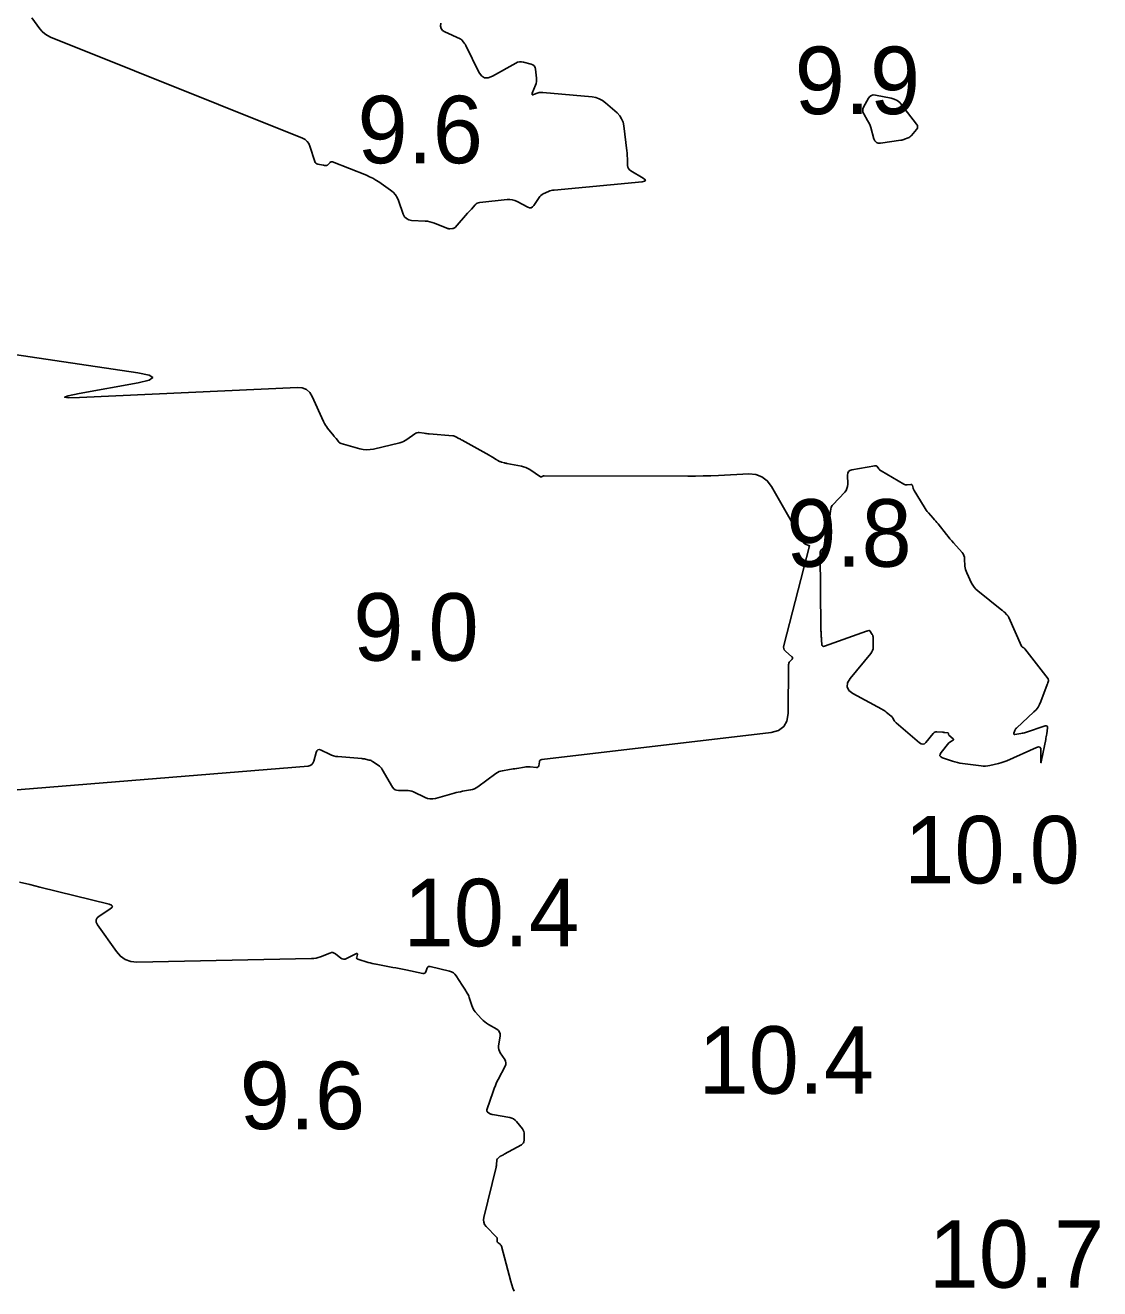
# Model space of a CAD drawing. Extents: x 1023796 to 1112670, y 656573 to 837340.
# Drawn here: x 1100785.3 to 1100864.9, y 689121.4 to 689215 of the extents above; entities that cross this region are included whole.
import ezdxf

# ---------------------------------------------------------------- set-up
doc = ezdxf.new("R2010")
doc.units = 0
doc.layers.add('V-CHAN-CONT-10FT', color=7, linetype='Continuous')
doc.layers.add('V-TOPO-SOUN', color=7, linetype='Continuous')

msp = doc.modelspace()

# ---------------------------------------------------------------- linework, layer by layer
at = {"layer": 'V-CHAN-CONT-10FT'}
for points in [[(1100816.09, 689215.119), (1100816.071, 689214.914), (1100816.116, 689214.739), (1100816.226, 689214.596), (1100816.4, 689214.485), (1100817.54, 689213.958), (1100817.588, 689213.933), (1100817.631, 689213.902), (1100817.67, 689213.866), (1100817.705, 689213.825), (1100817.836, 689213.651), (1100817.868, 689213.607), (1100817.898, 689213.561), (1100817.925, 689213.514), (1100817.95, 689213.466), (1100818.927, 689211.498), (1100819.117, 689211.222), (1100819.348, 689211.079), (1100819.619, 689211.069), (1100819.931, 689211.191), (1100821.66, 689212.175), (1100821.794, 689212.235), (1100821.931, 689212.267), (1100822.071, 689212.271), (1100822.216, 689212.246), (1100822.8, 689212.089), (1100822.93, 689212.036), (1100823.027, 689211.955), (1100823.092, 689211.847), (1100823.124, 689211.71), (1100823.191, 689211.063), (1100823.197, 689210.928), (1100823.187, 689210.795), (1100823.16, 689210.664), (1100823.118, 689210.536), (1100822.877, 689209.937), (1100822.859, 689209.869), (1100822.869, 689209.829), (1100822.909, 689209.817), (1100822.977, 689209.833), (1100823.309, 689209.955), (1100823.392, 689209.981), (1100823.477, 689209.997), (1100823.563, 689210.003), (1100823.651, 689210), (1100827.309, 689209.666), (1100827.585, 689209.62), (1100827.843, 689209.532), (1100828.084, 689209.404), (1100828.307, 689209.234), (1100829.162, 689208.474), (1100829.354, 689208.272), (1100829.5, 689208.046), (1100829.602, 689207.797), (1100829.659, 689207.525), (1100829.884, 689205.666), (1100829.899, 689205.533), (1100829.91, 689205.4), (1100829.918, 689205.266), (1100829.923, 689205.132), (1100829.937, 689204.595), (1100829.954, 689204.469), (1100829.999, 689204.36), (1100830.073, 689204.267), (1100830.174, 689204.19), (1100831.085, 689203.651), (1100831.224, 689203.549), (1100831.261, 689203.471), (1100831.194, 689203.416), (1100831.025, 689203.383), (1100824.489, 689202.764), (1100824.384, 689202.75), (1100824.281, 689202.727), (1100824.18, 689202.696), (1100824.081, 689202.656), (1100823.691, 689202.48), (1100823.599, 689202.43), (1100823.516, 689202.369), (1100823.442, 689202.296), (1100823.378, 689202.213), (1100822.985, 689201.616), (1100822.893, 689201.512), (1100822.789, 689201.458), (1100822.671, 689201.455), (1100822.541, 689201.503), (1100821.757, 689201.92), (1100821.577, 689202), (1100821.393, 689202.05), (1100821.203, 689202.072), (1100821.007, 689202.065), (1100818.983, 689201.844), (1100818.884, 689201.824), (1100818.794, 689201.788), (1100818.712, 689201.735), (1100818.639, 689201.665), (1100818.364, 689201.354), (1100818.295, 689201.276), (1100818.226, 689201.198), (1100818.157, 689201.12), (1100818.088, 689201.043), (1100817.157, 689199.993), (1100817.119, 689199.957), (1100817.075, 689199.931), (1100817.028, 689199.914), (1100816.976, 689199.907), (1100816.757, 689199.898), (1100816.703, 689199.899), (1100816.65, 689199.905), (1100816.598, 689199.917), (1100816.547, 689199.935), (1100815.64, 689200.311), (1100815.47, 689200.373), (1100815.297, 689200.42), (1100815.121, 689200.452), (1100814.941, 689200.468), (1100813.928, 689200.52), (1100813.718, 689200.557), (1100813.547, 689200.645), (1100813.414, 689200.785), (1100813.319, 689200.976), (1100812.968, 689201.986), (1100812.868, 689202.215), (1100812.738, 689202.419), (1100812.575, 689202.6), (1100812.382, 689202.757), (1100811.505, 689203.365), (1100811.286, 689203.508), (1100811.059, 689203.638), (1100810.826, 689203.754), (1100810.585, 689203.858), (1100808.068, 689204.851), (1100808.02, 689204.864), (1100807.974, 689204.862), (1100807.932, 689204.845), (1100807.893, 689204.813), (1100807.706, 689204.62), (1100807.686, 689204.603), (1100807.663, 689204.591), (1100807.639, 689204.585), (1100807.613, 689204.583), (1100807.503, 689204.588), (1100807.475, 689204.59), (1100807.448, 689204.593), (1100807.421, 689204.597), (1100807.393, 689204.602), (1100806.975, 689204.686), (1100806.903, 689204.71), (1100806.845, 689204.748), (1100806.8, 689204.802), (1100806.769, 689204.871), (1100806.402, 689206.006), (1100806.315, 689206.205), (1100806.193, 689206.371), (1100806.036, 689206.504), (1100805.844, 689206.604), (1100787.176, 689214.1), (1100786.949, 689214.209), (1100786.743, 689214.346), (1100786.558, 689214.51), (1100786.394, 689214.702), (1100785.782, 689215.524)], [(1100773.33, 689192.225), (1100793.655, 689189.221), (1100794.48, 689189.054), (1100794.757, 689188.877), (1100794.486, 689188.69), (1100793.668, 689188.493), (1100789.299, 689187.687), (1100788.482, 689187.517), (1100788.215, 689187.411), (1100788.499, 689187.368), (1100789.333, 689187.388), (1100805.476, 689188.139), (1100805.835, 689188.11), (1100806.137, 689187.989), (1100806.382, 689187.775), (1100806.57, 689187.468), (1100807.411, 689185.609), (1100807.473, 689185.481), (1100807.544, 689185.358), (1100807.622, 689185.24), (1100807.708, 689185.126), (1100808.161, 689184.567), (1100808.205, 689184.513), (1100808.248, 689184.46), (1100808.291, 689184.407), (1100808.333, 689184.353), (1100808.505, 689184.139), (1100808.551, 689184.09), (1100808.602, 689184.05), (1100808.66, 689184.018), (1100808.723, 689183.995), (1100810.099, 689183.602), (1100810.351, 689183.547), (1100810.604, 689183.525), (1100810.857, 689183.535), (1100811.111, 689183.579), (1100813.057, 689184.041), (1100813.2, 689184.083), (1100813.337, 689184.138), (1100813.468, 689184.207), (1100813.592, 689184.289), (1100814.174, 689184.715), (1100814.25, 689184.761), (1100814.329, 689184.79), (1100814.413, 689184.802), (1100814.501, 689184.797), (1100814.862, 689184.746), (1100814.952, 689184.734), (1100815.043, 689184.723), (1100815.133, 689184.713), (1100815.224, 689184.705), (1100816.978, 689184.558), (1100817.041, 689184.549), (1100817.102, 689184.534), (1100817.162, 689184.513), (1100817.219, 689184.486), (1100817.445, 689184.364), (1100817.501, 689184.334), (1100817.557, 689184.303), (1100817.614, 689184.272), (1100817.67, 689184.241), (1100819.694, 689183.114), (1100819.753, 689183.08), (1100819.811, 689183.046), (1100819.87, 689183.011), (1100819.927, 689182.975), (1100820.213, 689182.793), (1100820.242, 689182.775), (1100820.272, 689182.757), (1100820.303, 689182.741), (1100820.334, 689182.725), (1100820.458, 689182.663), (1100820.49, 689182.648), (1100820.522, 689182.635), (1100820.555, 689182.624), (1100820.588, 689182.614), (1100820.808, 689182.556), (1100820.856, 689182.544), (1100820.905, 689182.533), (1100820.953, 689182.522), (1100821.002, 689182.513), (1100822.074, 689182.304), (1100822.236, 689182.265), (1100822.392, 689182.21), (1100822.541, 689182.14), (1100822.685, 689182.056), (1100823.487, 689181.53), (1100823.508, 689181.519), (1100823.529, 689181.516), (1100823.55, 689181.519), (1100823.571, 689181.528), (1100823.656, 689181.58), (1100823.677, 689181.591), (1100823.7, 689181.599), (1100823.723, 689181.604), (1100823.747, 689181.605), (1100834.414, 689181.573), (1100834.977, 689181.575), (1100835.54, 689181.584), (1100836.102, 689181.601), (1100836.665, 689181.624), (1100838.915, 689181.732), (1100839.442, 689181.695), (1100839.899, 689181.529), (1100840.285, 689181.233), (1100840.6, 689180.809), (1100842.987, 689176.643), (1100843.012, 689176.606), (1100843.042, 689176.575), (1100843.077, 689176.549), (1100843.116, 689176.529), (1100843.353, 689176.432), (1100843.36, 689176.429), (1100843.368, 689176.427), (1100843.375, 689176.425), (1100843.383, 689176.423), (1100843.413, 689176.418), (1100843.42, 689176.416), (1100843.424, 689176.412), (1100843.425, 689176.407), (1100843.425, 689176.4), (1100841.507, 689169.024), (1100841.491, 689168.905), (1100841.507, 689168.797), (1100841.555, 689168.698), (1100841.636, 689168.61), (1100842.121, 689168.193), (1100842.158, 689168.151), (1100842.172, 689168.107), (1100842.164, 689168.062), (1100842.132, 689168.015), (1100841.961, 689167.827), (1100841.923, 689167.777), (1100841.896, 689167.724), (1100841.88, 689167.666), (1100841.874, 689167.605), (1100841.834, 689163.985), (1100841.75, 689163.43), (1100841.513, 689163.012), (1100841.123, 689162.732), (1100840.58, 689162.589), (1100823.576, 689160.571), (1100823.51, 689160.554), (1100823.459, 689160.521), (1100823.424, 689160.472), (1100823.404, 689160.407), (1100823.355, 689160.113), (1100823.335, 689160.05), (1100823.299, 689160.007), (1100823.248, 689159.984), (1100823.182, 689159.982), (1100822.711, 689160.029), (1100822.608, 689160.036), (1100822.506, 689160.036), (1100822.403, 689160.03), (1100822.301, 689160.016), (1100821.721, 689159.92), (1100821.59, 689159.898), (1100821.459, 689159.877), (1100821.328, 689159.856), (1100821.197, 689159.835), (1100820.667, 689159.749), (1100820.538, 689159.721), (1100820.415, 689159.678), (1100820.298, 689159.62), (1100820.187, 689159.549), (1100818.849, 689158.564), (1100818.722, 689158.481), (1100818.588, 689158.414), (1100818.448, 689158.364), (1100818.3, 689158.329), (1100817.697, 689158.221), (1100817.546, 689158.192), (1100817.396, 689158.16), (1100817.248, 689158.124), (1100817.099, 689158.084), (1100815.7, 689157.692), (1100815.504, 689157.655), (1100815.31, 689157.654), (1100815.12, 689157.689), (1100814.933, 689157.761), (1100814.08, 689158.174), (1100813.949, 689158.228), (1100813.814, 689158.266), (1100813.676, 689158.288), (1100813.534, 689158.293), (1100812.959, 689158.282), (1100812.824, 689158.295), (1100812.707, 689158.34), (1100812.608, 689158.416), (1100812.527, 689158.524), (1100811.753, 689159.849), (1100811.694, 689159.937), (1100811.627, 689160.017), (1100811.551, 689160.088), (1100811.467, 689160.152), (1100811.049, 689160.429), (1100810.989, 689160.465), (1100810.927, 689160.495), (1100810.863, 689160.52), (1100810.795, 689160.538), (1100810.522, 689160.601), (1100810.453, 689160.616), (1100810.384, 689160.628), (1100810.314, 689160.637), (1100810.245, 689160.644), (1100808.476, 689160.792), (1100808.31, 689160.813), (1100808.149, 689160.85), (1100807.992, 689160.902), (1100807.84, 689160.97), (1100807.238, 689161.272), (1100807.101, 689161.317), (1100806.992, 689161.303), (1100806.909, 689161.23), (1100806.852, 689161.098), (1100806.681, 689160.449), (1100806.623, 689160.305), (1100806.534, 689160.199), (1100806.413, 689160.129), (1100806.261, 689160.097), (1100779.804, 689157.934)], [(1100784.89, 689151.487), (1100785.636, 689151.311), (1100786.38, 689151.129), (1100791.52, 689149.851), (1100791.695, 689149.785), (1100791.763, 689149.702), (1100791.725, 689149.602), (1100791.58, 689149.484), (1100790.785, 689148.977), (1100790.628, 689148.842), (1100790.555, 689148.691), (1100790.565, 689148.523), (1100790.658, 689148.338), (1100792.054, 689146.349), (1100792.357, 689146.003), (1100792.712, 689145.759), (1100793.118, 689145.617), (1100793.576, 689145.575), (1100806.528, 689145.824), (1100806.694, 689145.835), (1100806.857, 689145.861), (1100807.017, 689145.901), (1100807.174, 689145.957), (1100807.873, 689146.241), (1100807.987, 689146.273), (1100808.096, 689146.273), (1100808.202, 689146.243), (1100808.303, 689146.181), (1100808.698, 689145.872), (1100808.798, 689145.811), (1100808.902, 689145.784), (1100809.009, 689145.791), (1100809.119, 689145.831), (1100809.842, 689146.196), (1100809.883, 689146.21), (1100809.908, 689146.206), (1100809.918, 689146.182), (1100809.914, 689146.14), (1100809.865, 689145.931), (1100809.861, 689145.883), (1100809.872, 689145.844), (1100809.9, 689145.815), (1100809.943, 689145.794), (1100810.712, 689145.55), (1100810.858, 689145.506), (1100811.005, 689145.468), (1100811.154, 689145.433), (1100811.303, 689145.404), (1100812.537, 689145.181), (1100812.777, 689145.137), (1100813.017, 689145.091), (1100813.257, 689145.044), (1100813.496, 689144.995), (1100814.777, 689144.727), (1100814.847, 689144.722), (1100814.905, 689144.74), (1100814.951, 689144.779), (1100814.985, 689144.841), (1100815.094, 689145.134), (1100815.128, 689145.196), (1100815.173, 689145.235), (1100815.231, 689145.251), (1100815.301, 689145.244), (1100816.745, 689144.896), (1100816.896, 689144.845), (1100817.03, 689144.769), (1100817.146, 689144.667), (1100817.244, 689144.541), (1100817.684, 689143.854), (1100817.731, 689143.781), (1100817.778, 689143.708), (1100817.824, 689143.635), (1100817.871, 689143.561), (1100818.057, 689143.268), (1100818.101, 689143.194), (1100818.14, 689143.117), (1100818.174, 689143.038), (1100818.202, 689142.956), (1100818.394, 689142.349), (1100818.441, 689142.224), (1100818.5, 689142.105), (1100818.572, 689141.994), (1100818.655, 689141.889), (1100819.125, 689141.361), (1100819.237, 689141.245), (1100819.357, 689141.138), (1100819.486, 689141.041), (1100819.623, 689140.955), (1100820.247, 689140.594), (1100820.373, 689140.499), (1100820.456, 689140.382), (1100820.495, 689140.245), (1100820.492, 689140.088), (1100820.385, 689139.366), (1100820.377, 689139.225), (1100820.394, 689139.091), (1100820.437, 689138.962), (1100820.506, 689138.839), (1100820.833, 689138.359), (1100820.896, 689138.238), (1100820.922, 689138.115), (1100820.911, 689137.99), (1100820.863, 689137.862), (1100820.341, 689136.861), (1100820.236, 689136.649), (1100820.14, 689136.434), (1100820.053, 689136.215), (1100819.974, 689135.992), (1100819.521, 689134.618), (1100819.518, 689134.603), (1100819.516, 689134.589), (1100819.517, 689134.574), (1100819.519, 689134.56), (1100819.533, 689134.502), (1100819.538, 689134.488), (1100819.545, 689134.476), (1100819.555, 689134.465), (1100819.566, 689134.457), (1100819.768, 689134.332), (1100819.807, 689134.311), (1100819.847, 689134.294), (1100819.889, 689134.28), (1100819.932, 689134.271), (1100821.212, 689134.054), (1100821.358, 689134.016), (1100821.489, 689133.954), (1100821.606, 689133.869), (1100821.709, 689133.76), (1100822.147, 689133.208), (1100822.207, 689133.118), (1100822.25, 689133.022), (1100822.275, 689132.92), (1100822.282, 689132.812), (1100822.277, 689132.367), (1100822.263, 689132.263), (1100822.226, 689132.174), (1100822.164, 689132.099), (1100822.079, 689132.038), (1100820.797, 689131.332), (1100820.77, 689131.317), (1100820.744, 689131.303), (1100820.717, 689131.29), (1100820.69, 689131.276), (1100820.583, 689131.224), (1100820.556, 689131.21), (1100820.531, 689131.194), (1100820.506, 689131.177), (1100820.483, 689131.159), (1100820.325, 689131.027), (1100820.295, 689130.996), (1100820.273, 689130.962), (1100820.258, 689130.924), (1100820.252, 689130.882), (1100820.236, 689130.609), (1100820.231, 689130.549), (1100820.223, 689130.489), (1100820.213, 689130.43), (1100820.2, 689130.372), (1100819.281, 689126.653), (1100819.256, 689126.468), (1100819.278, 689126.296), (1100819.346, 689126.136), (1100819.46, 689125.988), (1100820.222, 689125.2), (1100820.247, 689125.168), (1100820.266, 689125.134), (1100820.276, 689125.097), (1100820.28, 689125.057), (1100820.28, 689124.89), (1100820.284, 689124.851), (1100820.297, 689124.816), (1100820.319, 689124.786), (1100820.349, 689124.76), (1100820.492, 689124.662), (1100820.524, 689124.636), (1100820.55, 689124.605), (1100820.57, 689124.57), (1100820.584, 689124.531), (1100821.284, 689121.896), (1100821.355, 689121.654), (1100821.436, 689121.416), (1100821.529, 689121.181)]]:
    msp.add_lwpolyline(points, dxfattribs=at)
for points in [[(1100849.917, 689209.394), (1100850.108, 689209.248), (1100850.275, 689209.065), (1100851.362, 689207.645), (1100851.418, 689207.547), (1100851.435, 689207.45), (1100851.413, 689207.354), (1100851.353, 689207.259), (1100850.97, 689206.804), (1100850.92, 689206.751), (1100850.865, 689206.706), (1100850.805, 689206.667), (1100850.74, 689206.636), (1100850.468, 689206.525), (1100850.4, 689206.5), (1100850.33, 689206.479), (1100850.259, 689206.462), (1100850.187, 689206.45), (1100848.69, 689206.245), (1100848.515, 689206.245), (1100848.375, 689206.298), (1100848.27, 689206.405), (1100848.199, 689206.564), (1100847.954, 689207.407), (1100847.911, 689207.542), (1100847.859, 689207.672), (1100847.798, 689207.799), (1100847.73, 689207.922), (1100847.439, 689208.407), (1100847.384, 689208.529), (1100847.364, 689208.651), (1100847.379, 689208.774), (1100847.429, 689208.898), (1100847.796, 689209.566), (1100847.89, 689209.695), (1100848.007, 689209.778), (1100848.145, 689209.814), (1100848.305, 689209.803), (1100849.465, 689209.57), (1100849.703, 689209.501)], [(1100861.06, 689166.197), (1100861.049, 689166.161), (1100861.036, 689166.126), (1100860.567, 689164.866), (1100860.473, 689164.652), (1100860.356, 689164.453), (1100860.216, 689164.269), (1100860.054, 689164.101), (1100858.757, 689162.904), (1100858.72, 689162.865), (1100858.688, 689162.823), (1100858.661, 689162.777), (1100858.64, 689162.727), (1100858.565, 689162.521), (1100858.555, 689162.477), (1100858.564, 689162.448), (1100858.59, 689162.434), (1100858.635, 689162.435), (1100859.079, 689162.502), (1100859.17, 689162.518), (1100859.261, 689162.538), (1100859.35, 689162.561), (1100859.439, 689162.588), (1100860.877, 689163.062), (1100860.965, 689163.078), (1100861.024, 689163.059), (1100861.054, 689163.005), (1100861.054, 689162.915), (1100860.997, 689162.484), (1100860.982, 689162.377), (1100860.965, 689162.27), (1100860.946, 689162.163), (1100860.926, 689162.056), (1100860.622, 689160.519), (1100860.591, 689160.386), (1100860.571, 689160.343), (1100860.56, 689160.39), (1100860.558, 689160.526), (1100860.572, 689161.249), (1100860.555, 689161.398), (1100860.495, 689161.483), (1100860.393, 689161.505), (1100860.249, 689161.464), (1100858.049, 689160.488), (1100857.897, 689160.425), (1100857.743, 689160.369), (1100857.587, 689160.322), (1100857.427, 689160.281), (1100856.786, 689160.135), (1100856.625, 689160.106), (1100856.463, 689160.091), (1100856.301, 689160.09), (1100856.138, 689160.104), (1100854.75, 689160.281), (1100854.564, 689160.31), (1100854.38, 689160.348), (1100854.199, 689160.395), (1100854.02, 689160.452), (1100853.275, 689160.711), (1100853.147, 689160.776), (1100853.087, 689160.861), (1100853.094, 689160.964), (1100853.168, 689161.087), (1100853.757, 689161.809), (1100853.788, 689161.843), (1100853.821, 689161.873), (1100853.857, 689161.899), (1100853.896, 689161.922), (1100854.058, 689162.007), (1100854.089, 689162.03), (1100854.101, 689162.054), (1100854.095, 689162.081), (1100854.07, 689162.11), (1100853.756, 689162.381), (1100853.744, 689162.394), (1100853.735, 689162.408), (1100853.728, 689162.423), (1100853.723, 689162.44), (1100853.711, 689162.51), (1100853.706, 689162.526), (1100853.698, 689162.537), (1100853.686, 689162.545), (1100853.67, 689162.55), (1100853.449, 689162.579), (1100853.407, 689162.585), (1100853.364, 689162.59), (1100853.321, 689162.594), (1100853.278, 689162.598), (1100852.866, 689162.63), (1100852.787, 689162.627), (1100852.715, 689162.607), (1100852.651, 689162.569), (1100852.595, 689162.513), (1100852.053, 689161.849), (1100851.943, 689161.748), (1100851.827, 689161.707), (1100851.705, 689161.727), (1100851.579, 689161.807), (1100849.832, 689163.307), (1100849.795, 689163.342), (1100849.761, 689163.379), (1100849.731, 689163.419), (1100849.704, 689163.462), (1100849.602, 689163.64), (1100849.575, 689163.682), (1100849.545, 689163.722), (1100849.51, 689163.759), (1100849.472, 689163.792), (1100849.101, 689164.093), (1100849.025, 689164.152), (1100848.946, 689164.207), (1100848.865, 689164.259), (1100848.781, 689164.307), (1100846.642, 689165.475), (1100846.34, 689165.701), (1100846.204, 689165.959), (1100846.234, 689166.25), (1100846.43, 689166.572), (1100847.965, 689168.438), (1100848.041, 689168.547), (1100848.095, 689168.663), (1100848.128, 689168.787), (1100848.139, 689168.919), (1100848.143, 689169.607), (1100848.139, 689169.668), (1100848.126, 689169.727), (1100848.104, 689169.784), (1100848.073, 689169.837), (1100847.885, 689170.112), (1100847.87, 689170.127), (1100847.854, 689170.136), (1100847.836, 689170.139), (1100847.815, 689170.135), (1100847.728, 689170.105), (1100847.706, 689170.098), (1100847.684, 689170.091), (1100847.662, 689170.083), (1100847.64, 689170.075), (1100844.523, 689168.972), (1100844.452, 689168.958), (1100844.398, 689168.972), (1100844.363, 689169.014), (1100844.346, 689169.084), (1100844.311, 689169.442), (1100844.304, 689169.517), (1100844.298, 689169.592), (1100844.293, 689169.668), (1100844.289, 689169.743), (1100844.275, 689170.045), (1100844.272, 689170.121), (1100844.269, 689170.196), (1100844.268, 689170.272), (1100844.266, 689170.347), (1100844.209, 689175.843), (1100844.217, 689175.936), (1100844.242, 689176.021), (1100844.285, 689176.099), (1100844.345, 689176.17), (1100844.622, 689176.438), (1100844.683, 689176.509), (1100844.729, 689176.587), (1100844.76, 689176.672), (1100844.776, 689176.764), (1100844.918, 689178.461), (1100844.926, 689178.548), (1100844.935, 689178.635), (1100844.945, 689178.721), (1100844.957, 689178.807), (1100845.006, 689179.152), (1100845.024, 689179.236), (1100845.054, 689179.314), (1100845.095, 689179.386), (1100845.149, 689179.452), (1100846.027, 689180.39), (1100846.127, 689180.518), (1100846.197, 689180.657), (1100846.238, 689180.807), (1100846.249, 689180.969), (1100846.236, 689181.638), (1100846.254, 689181.788), (1100846.314, 689181.903), (1100846.416, 689181.985), (1100846.559, 689182.032), (1100848.261, 689182.34), (1100848.312, 689182.344), (1100848.358, 689182.333), (1100848.399, 689182.31), (1100848.435, 689182.274), (1100848.569, 689182.103), (1100848.604, 689182.062), (1100848.643, 689182.025), (1100848.685, 689181.991), (1100848.73, 689181.962), (1100850.413, 689180.975), (1100850.469, 689180.948), (1100850.528, 689180.93), (1100850.588, 689180.922), (1100850.651, 689180.924), (1100850.938, 689180.954), (1100850.98, 689180.952), (1100851.014, 689180.938), (1100851.038, 689180.911), (1100851.053, 689180.872), (1100851.096, 689180.688), (1100851.109, 689180.643), (1100851.125, 689180.599), (1100851.144, 689180.556), (1100851.167, 689180.515), (1100851.916, 689179.286), (1100851.989, 689179.172), (1100852.067, 689179.062), (1100852.15, 689178.955), (1100852.237, 689178.852), (1100852.597, 689178.446), (1100852.686, 689178.345), (1100852.774, 689178.241), (1100852.86, 689178.137), (1100852.945, 689178.032), (1100853.57, 689177.249), (1100853.698, 689177.091), (1100853.828, 689176.934), (1100853.959, 689176.779), (1100854.093, 689176.626), (1100854.724, 689175.911), (1100854.803, 689175.806), (1100854.86, 689175.694), (1100854.898, 689175.573), (1100854.914, 689175.443), (1100854.94, 689174.909), (1100854.953, 689174.777), (1100854.979, 689174.649), (1100855.018, 689174.524), (1100855.07, 689174.402), (1100855.435, 689173.648), (1100855.524, 689173.488), (1100855.628, 689173.342), (1100855.748, 689173.208), (1100855.884, 689173.086), (1100857.678, 689171.653), (1100857.728, 689171.612), (1100857.776, 689171.57), (1100857.824, 689171.527), (1100857.87, 689171.482), (1100858.053, 689171.302), (1100858.096, 689171.255), (1100858.134, 689171.205), (1100858.168, 689171.151), (1100858.196, 689171.094), (1100859.134, 689168.981), (1100859.146, 689168.958), (1100859.162, 689168.937), (1100859.18, 689168.918), (1100859.202, 689168.903), (1100859.295, 689168.845), (1100859.317, 689168.83), (1100859.338, 689168.812), (1100859.357, 689168.794), (1100859.374, 689168.773), (1100861.095, 689166.544), (1100861.114, 689166.514), (1100861.125, 689166.482), (1100861.127, 689166.448), (1100861.121, 689166.413), (1100861.082, 689166.268), (1100861.071, 689166.232)]]:
    msp.add_lwpolyline(points, close=True, dxfattribs=at)

# ---------------------------------------------------------------- texts
at = {"layer": 'V-TOPO-SOUN'}
for s, p in [('9.9', (1100842.322, 689208.39)), ('9.6', (1100809.924, 689204.75)), ('9.8', (1100841.702, 689174.86)), ('9.0', (1100809.613, 689167.9)), ('10.0 ', (1100850.443, 689151.4)), ('10.4 ', (1100813.342, 689146.74)), ('10.4 ', (1100835.192, 689135.82)), ('9.6', (1100801.194, 689133.19)), ('10.7 ', (1100852.252, 689121.45))]:
    msp.add_text(s, height=5, dxfattribs=at).set_placement(p)

doc.saveas('drawing.dxf')
